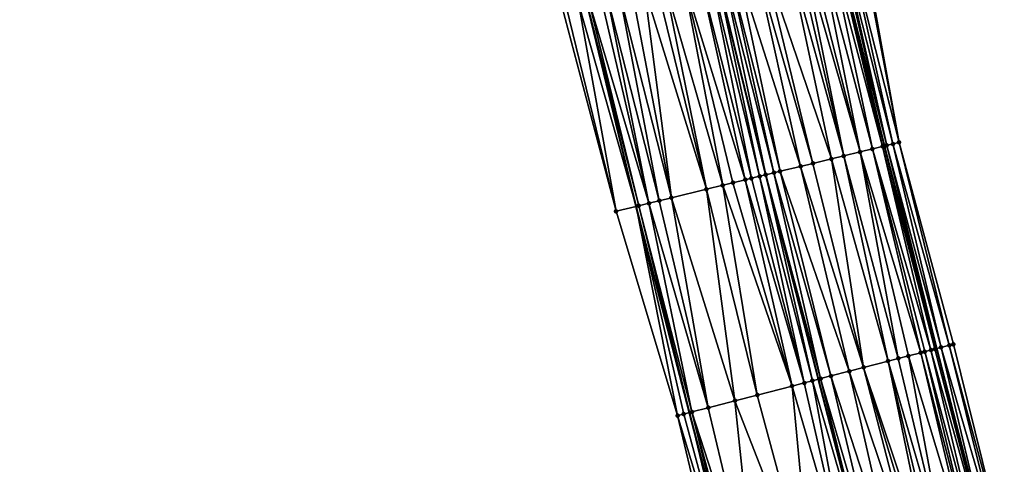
# Model space of a CAD drawing. Header units: feet. Extents: x 2004186 to 2014793, y 836912 to 864902.
# Tile 849 of 974: x 2004302 to 2004395, y 859549 to 859591. Entities that reach past the tile are written whole.
import ezdxf

# ---------------------------------------------------------------- set-up
doc = ezdxf.new("R2010")
doc.units = ezdxf.units.FT
doc.header["$LTSCALE"] = 100
doc.header["$MEASUREMENT"] = 0
for name, color, linetype, lineweight in [('EP_Travel Lane', 5, 'Continuous', 40), ('GPL_Skip Line', 2, 'Continuous', 40), ('Road Shots', 4, 'Continuous', 200), ('Road X-Section', 30, 'Continuous', 13)]:
    doc.layers.add(name, color=color, linetype=linetype, lineweight=lineweight)
doc.layers.add('I-77 SB_MM21-27-Surface-Border', color=7, linetype='Continuous')
doc.layers.add('I-77 SB_MM21-27-Surface-TIN', color=7, linetype='Continuous')

msp = doc.modelspace()

# ---------------------------------------------------------------- linework, layer by layer
at = {"layer": 'EP_Travel Lane'}
for points in [[(2004370.609287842, 859534.8401282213, 444.7023760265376), (2004365.586536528, 859554.198280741, 444.5180011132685), (2004360.538805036, 859573.7439302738, 444.3311443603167), (2004355.833348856, 859593.1816464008, 444.1446827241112), (2004351.127920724, 859612.6192466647, 443.9445826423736), (2004346.422477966, 859632.0569073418, 443.7515947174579), (2004341.677288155, 859651.6960678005, 443.6225728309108), (2004337.259155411, 859671.2012595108, 443.4504343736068), (2004332.840938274, 859690.7068237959, 443.3382586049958), (2004328.422724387, 859710.2123737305, 443.2237694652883), (2004324.004485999, 859729.7180318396, 443.1266894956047), (2004319.777487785, 859749.4203720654, 443.0340819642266), (2004315.594744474, 859768.9780298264, 442.9813244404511), (2004311.411994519, 859788.5357186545, 442.939242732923), (2004307.229234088, 859808.0934564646, 442.913986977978), (2004303.292697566, 859827.8972371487, 442.8676205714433)], [(2004394.028624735, 859540.9054419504, 443.790683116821), (2004389.021615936, 859560.2676880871, 443.6073706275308), (2004384.070726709, 859579.4665807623, 443.4164392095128), (2004379.31729616, 859598.892573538, 443.2255498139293), (2004374.563869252, 859618.3185514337, 443.0329078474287), (2004369.810325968, 859637.7450049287, 442.8962824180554), (2004365.101397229, 859656.9891307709, 442.7436499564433), (2004360.68665407, 859676.4951292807, 442.5776442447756), (2004356.274739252, 859696.0019191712, 442.4348379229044), (2004351.862804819, 859715.5087957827, 442.3059902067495), (2004347.450813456, 859735.015924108, 442.2176463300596), (2004343.332873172, 859754.4461153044, 442.1139658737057), (2004339.193966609, 859774.0130832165, 442.0454453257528), (2004335.055049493, 859793.5801010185, 441.9940504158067), (2004330.916120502, 859813.1471749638, 441.9619321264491)]]:
    msp.add_polyline3d(points, dxfattribs=at)
at = {"layer": 'GPL_Skip Line'}
msp.add_polyline3d([(2004382.848236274, 859538.0100961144, 444.2493343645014), (2004377.827073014, 859557.3686604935, 444.0649682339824), (2004372.82335508, 859576.7315324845, 443.871748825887), (2004368.091136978, 859596.1627890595, 443.6917296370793), (2004363.358942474, 859615.5939487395, 443.5003008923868), (2004358.626712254, 859635.0252550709, 443.3261405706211), (2004353.897575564, 859654.4575542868, 443.1810978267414), (2004349.484975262, 859673.9640739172, 443.0206597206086), (2004345.072343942, 859693.4707306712, 442.8822871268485), (2004340.659691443, 859712.9774810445, 442.7589795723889), (2004336.246989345, 859732.4844506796, 442.670955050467), (2004332.061993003, 859752.0414324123, 442.5726019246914), (2004327.8865465, 859771.6006229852, 442.5116710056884), (2004323.711088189, 859791.1598688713, 442.4697393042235), (2004319.535634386, 859810.7190936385, 442.4205535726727)], dxfattribs=at)
at = {"layer": 'I-77 SB_MM21-27-Surface-Border', "color": 3, "linetype": 'ByBlock', "lineweight": -2}
for points in [[(2004369.101899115, 859534.4494449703, 444.7322139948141), (2004364.467934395, 859553.9083950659, 444.5433729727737), (2004358.636941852, 859573.2810689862, 444.3657827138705), (2004353.51608965, 859592.6176496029, 444.1824932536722), (2004348.395236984, 859611.9542321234, 443.9994279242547), (2004343.468707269, 859631.338128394, 443.8151451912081), (2004338.681330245, 859651.0186753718, 443.6727696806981), (2004334.268678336, 859670.5254231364, 443.549039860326), (2004329.856021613, 859690.032192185, 443.4287412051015), (2004325.443353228, 859709.5390127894, 443.3167337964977), (2004321.225735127, 859729.0900532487, 443.2196111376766), (2004317.392204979, 859748.9113650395, 443.0988366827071), (2004313.607937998, 859768.55409352, 443.0477210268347), (2004310.019273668, 859788.2385305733, 442.9807805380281), (2004306.626188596, 859807.9647857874, 442.9356518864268), (2004302.095008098, 859827.6606911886, 442.9110677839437)], [(2004331.467112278, 859813.264646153, 441.9116234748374), (2004336.620596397, 859793.9138843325, 441.8542101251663), (2004341.578468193, 859774.5214592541, 441.8281914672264), (2004345.949507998, 859755.0040210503, 441.8883311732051), (2004350.293128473, 859735.6571461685, 441.9509017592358), (2004354.90093184, 859716.1941710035, 442.0175414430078), (2004359.508648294, 859696.7315800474, 442.1460058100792), (2004363.726179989, 859677.1809215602, 442.3045980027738), (2004368.13875957, 859657.6744935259, 442.4797731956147), (2004372.813527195, 859638.4740690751, 442.6378784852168), (2004377.5458314, 859619.0424589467, 442.7762663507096), (2004381.889354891, 859599.5167748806, 442.9822726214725), (2004385.455370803, 859579.8027218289, 443.2974816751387), (2004390.605744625, 859560.6770719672, 443.4571800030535), (2004395.4332121, 859541.2686868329, 443.6834630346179)]]:
    msp.add_polyline3d(points, dxfattribs=at)
at = {"layer": 'I-77 SB_MM21-27-Surface-TIN', "color": 128, "linetype": 'ByBlock', "lineweight": -2}
for points in [[(2004380.528830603, 859599.1866611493, 443.1182689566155), (2004379.945735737, 859599.0452373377, 443.1828530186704), (2004384.872298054, 859579.6612071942, 443.3513712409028)], [(2004381.694997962, 859599.4696006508, 442.9999196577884), (2004380.528830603, 859599.1866611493, 443.1182689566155), (2004385.455370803, 859579.8027218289, 443.2974816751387)], [(2004380.528830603, 859599.1866611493, 443.1182689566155), (2004384.872298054, 859579.6612071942, 443.3513712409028), (2004385.455370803, 859579.8027218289, 443.2974816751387)], [(2004381.889354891, 859599.5167748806, 442.9822726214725), (2004381.694997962, 859599.4696006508, 442.9999196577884), (2004385.455370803, 859579.8027218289, 443.2974816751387)], [(2004376.836246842, 859598.2895382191, 443.3578819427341), (2004376.253240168, 859598.1477522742, 443.3798243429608), (2004381.76276317, 859578.9056969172, 443.5486367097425)], [(2004377.807943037, 859598.5257725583, 443.3124129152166), (2004376.836246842, 859598.2895382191, 443.3578819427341), (2004381.76276317, 859578.9056969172, 443.5486367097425)], [(2004378.779658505, 859598.7619277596, 443.2576253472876), (2004377.807943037, 859598.5257725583, 443.3124129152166), (2004382.92881402, 859579.1891148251, 443.4866202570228)], [(2004377.807943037, 859598.5257725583, 443.3124129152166), (2004381.76276317, 859578.9056969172, 443.5486367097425), (2004382.92881402, 859579.1891148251, 443.4866202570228)], [(2004378.779658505, 859598.7619277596, 443.2576253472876), (2004383.900536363, 859579.4252417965, 443.4285085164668), (2004379.31729616, 859598.892573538, 443.2255498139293)], [(2004378.779658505, 859598.7619277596, 443.2576253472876), (2004382.92881402, 859579.1891148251, 443.4866202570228), (2004383.900536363, 859579.4252417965, 443.4285085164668)], [(2004379.362691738, 859598.903604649, 443.2228415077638), (2004379.31729616, 859598.892573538, 443.2255498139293), (2004384.070726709, 859579.4665807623, 443.4164392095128)], [(2004383.900536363, 859579.4252417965, 443.4285085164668), (2004384.070726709, 859579.4665807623, 443.4164392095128), (2004379.31729616, 859598.892573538, 443.2255498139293)], [(2004379.75137817, 859598.9980657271, 443.2008084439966), (2004379.362691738, 859598.903604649, 443.2228415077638), (2004384.289234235, 859579.5196558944, 443.4009434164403)], [(2004379.362691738, 859598.903604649, 443.2228415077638), (2004384.070726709, 859579.4665807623, 443.4164392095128), (2004384.289234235, 859579.5196558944, 443.4009434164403)], [(2004379.945735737, 859599.0452373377, 443.1828530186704), (2004379.75137817, 859598.9980657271, 443.2008084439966), (2004384.289234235, 859579.5196558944, 443.4009434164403)], [(2004379.945735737, 859599.0452373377, 443.1828530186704), (2004384.289234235, 859579.5196558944, 443.4009434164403), (2004384.872298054, 859579.6612071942, 443.3513712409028)], [(2004374.892880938, 859597.8169607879, 443.436014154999), (2004372.560867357, 859597.2497631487, 443.5174417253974), (2004379.042071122, 859578.2440054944, 443.6482463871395)], [(2004375.670225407, 859598.0059995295, 443.4056760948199), (2004374.892880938, 859597.8169607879, 443.436014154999), (2004380.208075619, 859578.5276137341, 443.6086417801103)], [(2004374.892880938, 859597.8169607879, 443.436014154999), (2004379.042071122, 859578.2440054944, 443.6482463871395), (2004380.208075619, 859578.5276137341, 443.6086417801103)], [(2004376.253240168, 859598.1477522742, 443.3798243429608), (2004375.670225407, 859598.0059995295, 443.4056760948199), (2004380.208075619, 859578.5276137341, 443.6086417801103)], [(2004376.253240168, 859598.1477522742, 443.3798243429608), (2004380.208075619, 859578.5276137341, 443.6086417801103), (2004381.76276317, 859578.9056969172, 443.5486367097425)], [(2004369.257139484, 859596.4464054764, 443.6530879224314), (2004368.674131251, 859596.3046259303, 443.6757837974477), (2004373.600674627, 859576.9206735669, 443.8534614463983)], [(2004370.034490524, 859596.6354172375, 443.6195728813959), (2004369.257139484, 859596.4464054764, 443.6530879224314), (2004374.183679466, 859577.0624670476, 443.8324063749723)], [(2004369.257139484, 859596.4464054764, 443.6530879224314), (2004373.600674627, 859576.9206735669, 443.8534614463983), (2004374.183679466, 859577.0624670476, 443.8324063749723)], [(2004371.783520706, 859597.0607333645, 443.5488345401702), (2004370.034490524, 859596.6354172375, 443.6195728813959), (2004376.127052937, 859577.5350134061, 443.7506151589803)], [(2004370.034490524, 859596.6354172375, 443.6195728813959), (2004374.183679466, 859577.0624670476, 443.8324063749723), (2004376.127052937, 859577.5350134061, 443.7506151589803)], [(2004372.560867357, 859597.2497631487, 443.5174417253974), (2004371.783520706, 859597.0607333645, 443.5488345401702), (2004377.293066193, 859577.8185856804, 443.706775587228)], [(2004371.783520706, 859597.0607333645, 443.5488345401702), (2004376.127052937, 859577.5350134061, 443.7506151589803), (2004377.293066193, 859577.8185856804, 443.706775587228)], [(2004372.560867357, 859597.2497631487, 443.5174417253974), (2004377.293066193, 859577.8185856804, 443.706775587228), (2004379.042071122, 859578.2440054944, 443.6482463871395)], [(2004364.981760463, 859595.4066284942, 443.812422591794), (2004363.232721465, 859594.9813485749, 443.8874244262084), (2004368.7422811, 859575.7391427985, 444.0385255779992)], [(2004366.536445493, 859595.7847220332, 443.7536370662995), (2004364.981760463, 859595.4066284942, 443.812422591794), (2004370.879989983, 859576.2589517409, 443.9494911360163)], [(2004364.981760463, 859595.4066284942, 443.812422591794), (2004369.713977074, 859575.9753780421, 443.9931629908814), (2004370.879989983, 859576.2589517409, 443.9494911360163)], [(2004364.981760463, 859595.4066284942, 443.812422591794), (2004368.7422811, 859575.7391427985, 444.0385255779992), (2004369.713977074, 859575.9753780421, 443.9931629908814)], [(2004367.508136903, 859596.0209760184, 443.7104813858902), (2004366.536445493, 859595.7847220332, 443.7536370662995), (2004371.462999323, 859576.4007267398, 443.9262597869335)], [(2004366.536445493, 859595.7847220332, 443.7536370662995), (2004370.879989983, 859576.2589517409, 443.9494911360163), (2004371.462999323, 859576.4007267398, 443.9262597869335)], [(2004367.508136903, 859596.0209760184, 443.7104813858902), (2004372.240352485, 859576.5897297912, 443.8917191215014), (2004368.091136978, 859596.1627890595, 443.6917296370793)], [(2004367.508136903, 859596.0209760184, 443.7104813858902), (2004371.462999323, 859576.4007267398, 443.9262597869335), (2004372.240352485, 859576.5897297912, 443.8917191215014)], [(2004368.674131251, 859596.3046259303, 443.6757837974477), (2004368.091136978, 859596.1627890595, 443.6917296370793), (2004372.82335508, 859576.7315324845, 443.871748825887)], [(2004372.240352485, 859576.5897297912, 443.8917191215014), (2004372.82335508, 859576.7315324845, 443.871748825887), (2004368.091136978, 859596.1627890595, 443.6917296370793)], [(2004368.674131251, 859596.3046259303, 443.6757837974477), (2004372.82335508, 859576.7315324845, 443.871748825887), (2004373.600674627, 859576.9206735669, 443.8534614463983)], [(2004361.289367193, 859594.5087233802, 443.9599324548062), (2004360.123364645, 859594.2251071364, 443.9985945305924), (2004363.8838818, 859574.5576357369, 444.2263812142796)], [(2004362.455378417, 859594.7923039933, 443.917074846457), (2004361.289367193, 859594.5087233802, 443.9599324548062), (2004367.187586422, 859575.3610888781, 444.1019763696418)], [(2004361.289367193, 859594.5087233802, 443.9599324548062), (2004363.8838818, 859574.5576357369, 444.2263812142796), (2004367.187586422, 859575.3610888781, 444.1019763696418)], [(2004363.232721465, 859594.9813485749, 443.8874244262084), (2004362.455378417, 859594.7923039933, 443.917074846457), (2004367.187586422, 859575.3610888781, 444.1019763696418)], [(2004363.232721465, 859594.9813485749, 443.8874244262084), (2004367.187586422, 859575.3610888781, 444.1019763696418), (2004368.7422811, 859575.7391427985, 444.0385255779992)], [(2004357.791330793, 859593.6579927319, 444.0898230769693), (2004357.208322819, 859593.5162121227, 444.1123937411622), (2004361.746204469, 859574.0376972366, 444.3001600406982)], [(2004358.957355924, 859593.9415162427, 444.0402415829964), (2004357.791330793, 859593.6579927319, 444.0898230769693), (2004362.717870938, 859574.2740536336, 444.2690634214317)], [(2004357.791330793, 859593.6579927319, 444.0898230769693), (2004361.746204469, 859574.0376972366, 444.3001600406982), (2004362.717870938, 859574.2740536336, 444.2690634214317)], [(2004360.123364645, 859594.2251071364, 443.9985945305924), (2004358.957355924, 859593.9415162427, 444.0402415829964), (2004363.8838818, 859574.5576357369, 444.2263812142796)], [(2004358.957355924, 859593.9415162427, 444.0402415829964), (2004362.717870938, 859574.2740536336, 444.2690634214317), (2004363.8838818, 859574.5576357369, 444.2263812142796)], [(2004353.904747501, 859592.7122280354, 444.174278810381), (2004353.51608965, 859592.6176496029, 444.1824932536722), (2004358.636941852, 859573.2810689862, 444.3657827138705)], [(2004355.07069457, 859592.9960720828, 444.16244089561), (2004353.904747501, 859592.7122280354, 444.174278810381), (2004358.636941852, 859573.2810689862, 444.3657827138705)], [(2004355.07069457, 859592.9960720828, 444.16244089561), (2004360.538805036, 859573.7439302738, 444.3311443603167), (2004355.833348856, 859593.1816464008, 444.1446827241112)], [(2004355.07069457, 859592.9960720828, 444.16244089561), (2004358.636941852, 859573.2810689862, 444.3657827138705), (2004360.538805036, 859573.7439302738, 444.3311443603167)], [(2004356.042343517, 859593.2325004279, 444.1398163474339), (2004355.833348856, 859593.1816464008, 444.1446827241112), (2004360.774547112, 859573.8013034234, 444.3268508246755)], [(2004360.774547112, 859573.8013034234, 444.3268508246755), (2004355.833348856, 859593.1816464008, 444.1446827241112), (2004360.538805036, 859573.7439302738, 444.3311443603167)], [(2004357.208322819, 859593.5162121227, 444.1123937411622), (2004356.042343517, 859593.2325004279, 444.1398163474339), (2004361.746204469, 859574.0376972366, 444.3001600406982)], [(2004356.042343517, 859593.2325004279, 444.1398163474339), (2004360.774547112, 859573.8013034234, 444.3268508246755), (2004361.746204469, 859574.0376972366, 444.3001600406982)], [(2004384.872298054, 859579.6612071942, 443.3513712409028), (2004384.289234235, 859579.5196558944, 443.4009434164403), (2004389.443906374, 859560.376850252, 443.5703637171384)], [(2004385.455370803, 859579.8027218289, 443.2974816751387), (2004384.872298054, 859579.6612071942, 443.3513712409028), (2004390.218464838, 859560.5769994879, 443.4950600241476)], [(2004384.872298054, 859579.6612071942, 443.3513712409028), (2004389.443906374, 859560.376850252, 443.5703637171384), (2004390.218464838, 859560.5769994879, 443.4950600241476)], [(2004385.455370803, 859579.8027218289, 443.2974816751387), (2004390.218464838, 859560.5769994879, 443.4950600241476), (2004390.605744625, 859560.6770719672, 443.4571800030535)], [(2004381.76276317, 859578.9056969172, 443.5486367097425), (2004380.208075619, 859578.5276137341, 443.6086417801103), (2004385.377928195, 859559.3243173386, 443.7790574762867)], [(2004382.92881402, 859579.1891148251, 443.4866202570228), (2004381.76276317, 859578.9056969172, 443.5486367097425), (2004387.507650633, 859559.8759357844, 443.700861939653)], [(2004381.76276317, 859578.9056969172, 443.5486367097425), (2004386.345994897, 859559.5750103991, 443.7389693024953), (2004387.507650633, 859559.8759357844, 443.700861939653)], [(2004381.76276317, 859578.9056969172, 443.5486367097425), (2004385.377928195, 859559.3243173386, 443.7790574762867), (2004386.345994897, 859559.5750103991, 443.7389693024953)], [(2004383.900536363, 859579.4252417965, 443.4285085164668), (2004382.92881402, 859579.1891148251, 443.4866202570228), (2004388.475744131, 859560.1265255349, 443.6497513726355)], [(2004382.92881402, 859579.1891148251, 443.4866202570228), (2004387.894879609, 859559.9762041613, 443.683882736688), (2004388.475744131, 859560.1265255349, 443.6497513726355)], [(2004382.92881402, 859579.1891148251, 443.4866202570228), (2004387.507650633, 859559.8759357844, 443.700861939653), (2004387.894879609, 859559.9762041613, 443.683882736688)], [(2004383.900536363, 859579.4252417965, 443.4285085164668), (2004388.863001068, 859560.2266861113, 443.6212706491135), (2004384.070726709, 859579.4665807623, 443.4164392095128)], [(2004383.900536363, 859579.4252417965, 443.4285085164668), (2004388.475744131, 859560.1265255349, 443.6497513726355), (2004388.863001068, 859560.2266861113, 443.6212706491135)], [(2004384.289234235, 859579.5196558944, 443.4009434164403), (2004384.070726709, 859579.4665807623, 443.4164392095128), (2004389.021615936, 859560.2676880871, 443.6073706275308)], [(2004388.863001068, 859560.2266861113, 443.6212706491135), (2004389.021615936, 859560.2676880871, 443.6073706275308), (2004384.070726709, 859579.4665807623, 443.4164392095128)], [(2004384.289234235, 859579.5196558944, 443.4009434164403), (2004389.021615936, 859560.2676880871, 443.6073706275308), (2004389.443906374, 859560.376850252, 443.5703637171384)], [(2004377.293066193, 859577.8185856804, 443.706775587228), (2004376.127052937, 859577.5350134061, 443.7506151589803), (2004382.086520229, 859558.4718883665, 443.9076149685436)], [(2004379.042071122, 859578.2440054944, 443.6482463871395), (2004377.293066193, 859577.8185856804, 443.706775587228), (2004382.086520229, 859558.4718883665, 443.9076149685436)], [(2004380.208075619, 859578.5276137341, 443.6086417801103), (2004379.042071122, 859578.2440054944, 443.6482463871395), (2004384.409860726, 859559.0736272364, 443.8194612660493)], [(2004379.042071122, 859578.2440054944, 443.6482463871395), (2004382.086520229, 859558.4718883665, 443.9076149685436), (2004384.409860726, 859559.0736272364, 443.8194612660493)], [(2004380.208075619, 859578.5276137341, 443.6086417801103), (2004384.409860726, 859559.0736272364, 443.8194612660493), (2004385.377928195, 859559.3243173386, 443.7790574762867)], [(2004372.240352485, 859576.5897297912, 443.8917191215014), (2004377.24624251, 859557.2182079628, 444.085106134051), (2004372.82335508, 859576.7315324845, 443.871748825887)], [(2004373.600674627, 859576.9206735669, 443.8534614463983), (2004372.82335508, 859576.7315324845, 443.871748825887), (2004378.020683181, 859557.418811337, 444.0582556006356)], [(2004377.24624251, 859557.2182079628, 444.085106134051), (2004377.827073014, 859557.3686604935, 444.0649682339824), (2004372.82335508, 859576.7315324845, 443.871748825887)], [(2004378.020683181, 859557.418811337, 444.0582556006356), (2004372.82335508, 859576.7315324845, 443.871748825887), (2004377.827073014, 859557.3686604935, 444.0649682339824)], [(2004374.183679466, 859577.0624670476, 443.8324063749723), (2004373.600674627, 859576.9206735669, 443.8534614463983), (2004378.988731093, 859557.6695768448, 444.0258970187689)], [(2004373.600674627, 859576.9206735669, 443.8534614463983), (2004378.020683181, 859557.418811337, 444.0582556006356), (2004378.988731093, 859557.6695768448, 444.0258970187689)], [(2004376.127052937, 859577.5350134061, 443.7506151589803), (2004374.183679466, 859577.0624670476, 443.8324063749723), (2004380.731237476, 859558.1208770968, 443.9593656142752)], [(2004374.183679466, 859577.0624670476, 443.8324063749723), (2004378.988731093, 859557.6695768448, 444.0258970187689), (2004380.731237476, 859558.1208770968, 443.9593656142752)], [(2004376.127052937, 859577.5350134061, 443.7506151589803), (2004380.731237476, 859558.1208770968, 443.9593656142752), (2004382.086520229, 859558.4718883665, 443.9076149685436)], [(2004369.713977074, 859575.9753780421, 443.9931629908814), (2004368.7422811, 859575.7391427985, 444.0385255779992), (2004375.310110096, 859556.7168180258, 444.1648753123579)], [(2004370.879989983, 859576.2589517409, 443.9494911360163), (2004369.713977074, 859575.9753780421, 443.9931629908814), (2004375.310110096, 859556.7168180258, 444.1648753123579)], [(2004371.462999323, 859576.4007267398, 443.9262597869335), (2004370.879989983, 859576.2589517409, 443.9494911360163), (2004376.471786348, 859557.0176643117, 444.1183286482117)], [(2004370.879989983, 859576.2589517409, 443.9494911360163), (2004375.310110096, 859556.7168180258, 444.1648753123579), (2004376.471786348, 859557.0176643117, 444.1183286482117)], [(2004372.240352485, 859576.5897297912, 443.8917191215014), (2004371.462999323, 859576.4007267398, 443.9262597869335), (2004376.471786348, 859557.0176643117, 444.1183286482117)], [(2004372.240352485, 859576.5897297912, 443.8917191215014), (2004376.471786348, 859557.0176643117, 444.1183286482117), (2004377.24624251, 859557.2182079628, 444.085106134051)], [(2004367.187586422, 859575.3610888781, 444.1019763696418), (2004363.8838818, 859574.5576357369, 444.2263812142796), (2004369.888995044, 859555.3127114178, 444.3653132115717)], [(2004368.7422811, 859575.7391427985, 444.0385255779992), (2004367.187586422, 859575.3610888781, 444.1019763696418), (2004372.01869684, 859555.8644094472, 444.295608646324)], [(2004367.187586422, 859575.3610888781, 444.1019763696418), (2004369.888995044, 859555.3127114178, 444.3653132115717), (2004372.01869684, 859555.8644094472, 444.295608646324)], [(2004368.7422811, 859575.7391427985, 444.0385255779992), (2004372.01869684, 859555.8644094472, 444.295608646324), (2004375.310110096, 859556.7168180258, 444.1648753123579)], [(2004361.746204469, 859574.0376972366, 444.3001600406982), (2004360.774547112, 859573.8013034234, 444.3268508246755), (2004365.823168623, 859554.2595934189, 444.5115827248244)], [(2004362.717870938, 859574.2740536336, 444.2690634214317), (2004361.746204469, 859574.0376972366, 444.3001600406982), (2004367.37205308, 859554.6607881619, 444.4566007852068)], [(2004361.746204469, 859574.0376972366, 444.3001600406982), (2004365.823168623, 859554.2595934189, 444.5115827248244), (2004367.37205308, 859554.6607881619, 444.4566007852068)], [(2004363.8838818, 859574.5576357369, 444.2263812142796), (2004362.717870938, 859574.2740536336, 444.2690634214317), (2004367.37205308, 859554.6607881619, 444.4566007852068)], [(2004363.8838818, 859574.5576357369, 444.2263812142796), (2004367.37205308, 859554.6607881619, 444.4566007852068), (2004369.888995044, 859555.3127114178, 444.3653132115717)], [(2004358.636941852, 859573.2810689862, 444.3657827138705), (2004364.467934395, 859553.9083950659, 444.5433729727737), (2004360.538805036, 859573.7439302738, 444.3311443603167)], [(2004360.774547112, 859573.8013034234, 444.3268508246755), (2004360.538805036, 859573.7439302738, 444.3311443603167), (2004365.586536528, 859554.198280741, 444.5180011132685)], [(2004365.048742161, 859554.0589352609, 444.5325882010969), (2004365.586536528, 859554.198280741, 444.5180011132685), (2004360.538805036, 859573.7439302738, 444.3311443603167)], [(2004365.048742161, 859554.0589352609, 444.5325882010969), (2004360.538805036, 859573.7439302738, 444.3311443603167), (2004364.467934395, 859553.9083950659, 444.5433729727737)], [(2004360.774547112, 859573.8013034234, 444.3268508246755), (2004365.586536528, 859554.198280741, 444.5180011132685), (2004365.823168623, 859554.2595934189, 444.5115827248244)], [(2004387.894879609, 859559.9762041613, 443.683882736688), (2004387.507650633, 859559.8759357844, 443.700861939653), (2004392.528807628, 859540.5173955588, 443.8877945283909)], [(2004388.475744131, 859560.1265255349, 443.6497513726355), (2004387.894879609, 859559.9762041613, 443.683882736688), (2004393.109668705, 859540.6677302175, 443.8550799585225)], [(2004387.894879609, 859559.9762041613, 443.683882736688), (2004392.528807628, 859540.5173955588, 443.8877945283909), (2004393.109668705, 859540.6677302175, 443.8550799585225)], [(2004388.863001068, 859560.2266861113, 443.6212706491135), (2004388.475744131, 859560.1265255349, 443.6497513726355), (2004393.884174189, 859540.8680837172, 443.8015688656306)], [(2004388.475744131, 859560.1265255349, 443.6497513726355), (2004393.109668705, 859540.6677302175, 443.8550799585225), (2004393.884174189, 859540.8680837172, 443.8015688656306)], [(2004388.863001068, 859560.2266861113, 443.6212706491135), (2004393.884174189, 859540.8680837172, 443.8015688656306), (2004389.021615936, 859560.2676880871, 443.6073706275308)], [(2004389.443906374, 859560.376850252, 443.5703637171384), (2004389.021615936, 859560.2676880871, 443.6073706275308), (2004394.028624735, 859540.9054419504, 443.790683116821)], [(2004393.884174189, 859540.8680837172, 443.8015688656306), (2004394.028624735, 859540.9054419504, 443.790683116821), (2004389.021615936, 859560.2676880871, 443.6073706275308)], [(2004390.218464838, 859560.5769994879, 443.4950600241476), (2004389.443906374, 859560.376850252, 443.5703637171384), (2004395.045950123, 859541.1685456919, 443.714017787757)], [(2004389.443906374, 859560.376850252, 443.5703637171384), (2004394.028624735, 859540.9054419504, 443.790683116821), (2004395.045950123, 859541.1685456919, 443.714017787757)], [(2004390.605744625, 859560.6770719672, 443.4571800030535), (2004390.218464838, 859560.5769994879, 443.4950600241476), (2004395.4332121, 859541.2686868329, 443.6834630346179)], [(2004390.218464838, 859560.5769994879, 443.4950600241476), (2004395.045950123, 859541.1685456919, 443.714017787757), (2004395.4332121, 859541.2686868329, 443.6834630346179)], [(2004384.409860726, 859559.0736272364, 443.8194612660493), (2004382.086520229, 859558.4718883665, 443.9076149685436), (2004388.462997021, 859539.4642165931, 444.0275637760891)], [(2004385.377928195, 859559.3243173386, 443.7790574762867), (2004384.409860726, 859559.0736272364, 443.8194612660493), (2004390.011870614, 859539.8654532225, 443.9770491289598)], [(2004384.409860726, 859559.0736272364, 443.8194612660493), (2004389.043829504, 859539.6146614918, 444.0066109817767), (2004390.011870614, 859539.8654532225, 443.9770491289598)], [(2004384.409860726, 859559.0736272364, 443.8194612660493), (2004388.462997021, 859539.4642165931, 444.0275637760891), (2004389.043829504, 859539.6146614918, 444.0066109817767)], [(2004386.345994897, 859559.5750103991, 443.7389693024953), (2004385.377928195, 859559.3243173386, 443.7790574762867), (2004390.011870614, 859539.8654532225, 443.9770491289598)], [(2004387.507650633, 859559.8759357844, 443.700861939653), (2004386.345994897, 859559.5750103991, 443.7389693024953), (2004392.14157853, 859540.4171276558, 443.9048247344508)], [(2004386.345994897, 859559.5750103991, 443.7389693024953), (2004390.011870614, 859539.8654532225, 443.9770491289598), (2004392.14157853, 859540.4171276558, 443.9048247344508)], [(2004387.507650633, 859559.8759357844, 443.700861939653), (2004392.14157853, 859540.4171276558, 443.9048247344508), (2004392.528807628, 859540.5173955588, 443.8877945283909)], [(2004380.731237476, 859558.1208770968, 443.9593656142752), (2004378.988731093, 859557.6695768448, 444.0258970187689), (2004385.171581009, 859538.6118186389, 444.1594342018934)], [(2004382.086520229, 859558.4718883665, 443.9076149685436), (2004380.731237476, 859558.1208770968, 443.9593656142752), (2004387.107690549, 859539.1132967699, 444.0890725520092)], [(2004380.731237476, 859558.1208770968, 443.9593656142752), (2004385.171581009, 859538.6118186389, 444.1594342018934), (2004387.107690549, 859539.1132967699, 444.0890725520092)], [(2004382.086520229, 859558.4718883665, 443.9076149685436), (2004387.882148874, 859539.3138320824, 444.0549595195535), (2004388.462997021, 859539.4642165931, 444.0275637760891)], [(2004382.086520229, 859558.4718883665, 443.9076149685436), (2004387.107690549, 859539.1132967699, 444.0890725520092), (2004387.882148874, 859539.3138320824, 444.0549595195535)], [(2004377.24624251, 859557.2182079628, 444.085106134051), (2004376.471786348, 859557.0176643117, 444.1183286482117), (2004380.912129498, 859537.5086073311, 444.3185595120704)], [(2004377.24624251, 859557.2182079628, 444.085106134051), (2004382.848236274, 859538.0100961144, 444.2493343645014), (2004377.827073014, 859557.3686604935, 444.0649682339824)], [(2004377.24624251, 859557.2182079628, 444.085106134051), (2004380.912129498, 859537.5086073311, 444.3185595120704), (2004382.848236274, 859538.0100961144, 444.2493343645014)], [(2004378.020683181, 859557.418811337, 444.0582556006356), (2004377.827073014, 859557.3686604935, 444.0649682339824), (2004382.848236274, 859538.0100961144, 444.2493343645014)], [(2004378.988731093, 859557.6695768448, 444.0258970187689), (2004378.020683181, 859557.418811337, 444.0582556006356), (2004383.622678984, 859538.2106916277, 444.2216443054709)], [(2004378.020683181, 859557.418811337, 444.0582556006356), (2004382.848236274, 859538.0100961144, 444.2493343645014), (2004383.622678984, 859538.2106916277, 444.2216443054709)], [(2004378.988731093, 859557.6695768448, 444.0258970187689), (2004383.622678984, 859538.2106916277, 444.2216443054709), (2004385.171581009, 859538.6118186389, 444.1594342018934)], [(2004375.310110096, 859556.7168180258, 444.1648753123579), (2004372.01869684, 859555.8644094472, 444.295608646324), (2004377.233489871, 859536.5559203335, 444.4652046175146)], [(2004376.471786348, 859557.0176643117, 444.1183286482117), (2004375.310110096, 859556.7168180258, 444.1648753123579), (2004380.912129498, 859537.5086073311, 444.3185595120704)], [(2004375.310110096, 859556.7168180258, 444.1648753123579), (2004377.233489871, 859536.5559203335, 444.4652046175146), (2004380.912129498, 859537.5086073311, 444.3185595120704)], [(2004369.888995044, 859555.3127114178, 444.3653132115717), (2004367.37205308, 859554.6607881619, 444.4566007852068), (2004372.00597732, 859535.2019941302, 444.6620895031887)], [(2004372.01869684, 859555.8644094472, 444.295608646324), (2004369.888995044, 859555.3127114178, 444.3653132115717), (2004377.233489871, 859536.5559203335, 444.4652046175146)], [(2004369.888995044, 859555.3127114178, 444.3653132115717), (2004372.00597732, 859535.2019941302, 444.6620895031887), (2004377.233489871, 859536.5559203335, 444.4652046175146)], [(2004367.37205308, 859554.6607881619, 444.4566007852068), (2004365.823168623, 859554.2595934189, 444.5115827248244), (2004372.00597732, 859535.2019941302, 444.6620895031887)], [(2004365.048742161, 859554.0589352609, 444.5325882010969), (2004364.467934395, 859553.9083950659, 444.5433729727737), (2004370.263515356, 859534.7505226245, 444.710351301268)], [(2004364.467934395, 859553.9083950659, 444.5433729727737), (2004369.101899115, 859534.4494449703, 444.7322139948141), (2004370.263515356, 859534.7505226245, 444.710351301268)], [(2004365.048742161, 859554.0589352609, 444.5325882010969), (2004370.263515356, 859534.7505226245, 444.710351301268), (2004365.586536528, 859554.198280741, 444.5180011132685)], [(2004365.823168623, 859554.2595934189, 444.5115827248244), (2004365.586536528, 859554.198280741, 444.5180011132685), (2004370.609287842, 859534.8401282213, 444.7023760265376)], [(2004370.263515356, 859534.7505226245, 444.710351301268), (2004370.609287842, 859534.8401282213, 444.7023760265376), (2004365.586536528, 859554.198280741, 444.5180011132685)], [(2004365.823168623, 859554.2595934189, 444.5115827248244), (2004370.609287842, 859534.8401282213, 444.7023760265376), (2004371.037934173, 859534.9512102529, 444.692489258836)], [(2004365.823168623, 859554.2595934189, 444.5115827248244), (2004371.037934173, 859534.9512102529, 444.692489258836), (2004372.00597732, 859535.2019941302, 444.6620895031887)]]:
    msp.add_3dface(points, dxfattribs=at)
at = {"layer": 'Road Shots', "lineweight": 100}
for p in [(2004384.872298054, 859579.6612071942, 443.3513712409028), (2004385.455370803, 859579.8027218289, 443.2974816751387), (2004381.76276317, 859578.9056969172, 443.5486367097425), (2004382.92881402, 859579.1891148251, 443.4866202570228), (2004383.900536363, 859579.4252417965, 443.4285085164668), (2004384.289234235, 859579.5196558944, 443.4009434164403), (2004377.293066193, 859577.8185856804, 443.706775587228), (2004379.042071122, 859578.2440054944, 443.6482463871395), (2004380.208075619, 859578.5276137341, 443.6086417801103), (2004372.823355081, 859576.7315324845, 443.8717488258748), (2004373.600674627, 859576.9206735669, 443.8534614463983), (2004374.183679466, 859577.0624670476, 443.8324063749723), (2004376.127052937, 859577.5350134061, 443.7506151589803), (2004369.713977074, 859575.9753780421, 443.9931629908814), (2004370.879989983, 859576.2589517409, 443.9494911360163), (2004371.462999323, 859576.4007267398, 443.9262597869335), (2004372.240352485, 859576.5897297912, 443.8917191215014), (2004367.187586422, 859575.3610888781, 444.1019763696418), (2004368.7422811, 859575.7391427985, 444.0385255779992), (2004361.746204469, 859574.0376972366, 444.3001600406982), (2004362.717870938, 859574.2740536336, 444.2690634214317), (2004363.8838818, 859574.5576357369, 444.2263812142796), (2004358.636941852, 859573.2810689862, 444.3657827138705), (2004360.774547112, 859573.8013034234, 444.3268508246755), (2004387.894879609, 859559.9762041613, 443.683882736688), (2004388.475744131, 859560.1265255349, 443.6497513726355), (2004388.863001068, 859560.2266861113, 443.6212706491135), (2004389.443906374, 859560.376850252, 443.5703637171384), (2004390.218464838, 859560.5769994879, 443.4950600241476), (2004390.605744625, 859560.6770719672, 443.4571800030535), (2004384.409860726, 859559.0736272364, 443.8194612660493), (2004385.377928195, 859559.3243173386, 443.7790574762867), (2004386.345994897, 859559.5750103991, 443.7389693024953), (2004387.507650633, 859559.8759357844, 443.700861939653), (2004380.731237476, 859558.1208770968, 443.9593656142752), (2004382.086520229, 859558.4718883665, 443.9076149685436), (2004377.24624251, 859557.2182079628, 444.085106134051), (2004378.020683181, 859557.418811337, 444.0582556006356), (2004378.988731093, 859557.6695768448, 444.0258970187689), (2004375.310110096, 859556.7168180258, 444.1648753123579), (2004376.471786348, 859557.0176643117, 444.1183286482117), (2004369.888995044, 859555.3127114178, 444.3653132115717), (2004372.01869684, 859555.8644094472, 444.295608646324), (2004367.37205308, 859554.6607881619, 444.4566007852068), (2004364.467934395, 859553.9083950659, 444.5433729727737), (2004365.048742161, 859554.0589352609, 444.5325882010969), (2004365.823168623, 859554.2595934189, 444.5115827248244)]:
    msp.add_point(p, dxfattribs=at)
at = {"layer": 'Road X-Section', "extrusion": (0.2366114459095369, -0.9715650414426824, 0.008740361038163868), "elevation": -360873.271319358, "flags": 128}
msp.add_lwpolyline([(2150831.815861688, 3598.665923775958), (2150834.015861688, 3598.626990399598), (2150835.015861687, 3598.600298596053), (2150836.015861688, 3598.569200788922), (2150837.215861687, 3598.526516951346), (2150840.615861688, 3598.402107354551), (2150842.215861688, 3598.338654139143), (2150843.215861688, 3598.293289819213), (2150844.415861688, 3598.24961629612), (2150845.015861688, 3598.22638405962), (2150845.815861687, 3598.191842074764), (2150846.415861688, 3598.171871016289), (2150847.215861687, 3598.15358293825), (2150847.815861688, 3598.132527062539), (2150849.815861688, 3598.050732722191), (2150851.015861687, 3598.006891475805), (2150852.815861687, 3597.948360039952), (2150854.015861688, 3597.90875392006), (2150855.615861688, 3597.84874655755), (2150856.815861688, 3597.786727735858), (2150857.815861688, 3597.72861377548), (2150858.215861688, 3597.701047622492), (2150858.815861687, 3597.65147355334), (2150859.415861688, 3597.59758192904)], dxfattribs=at)
at = {"layer": 'Road X-Section', "extrusion": (0.2510570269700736, -0.9679238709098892, 0.009682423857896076), "elevation": -328768.6577280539, "flags": 128}
msp.add_lwpolyline([(2155970.326036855, 3627.990933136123), (2155970.926036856, 3627.980147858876), (2155971.726036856, 3627.95914139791), (2155973.326036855, 3627.904156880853), (2155975.926036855, 3627.812865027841), (2155978.126036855, 3627.743157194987), (2155981.526036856, 3627.612417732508), (2155982.726036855, 3627.565868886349), (2155983.526036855, 3627.532644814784), (2155984.326036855, 3627.50579302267), (2155985.326036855, 3627.473432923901), (2155987.126036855, 3627.406898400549), (2155988.526036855, 3627.355145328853), (2155990.926036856, 3627.266987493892), (2155991.926036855, 3627.226581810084), (2155992.926036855, 3627.18649175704), (2155994.126036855, 3627.148382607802), (2155994.526036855, 3627.131402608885), (2155995.126036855, 3627.097269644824), (2155995.526036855, 3627.068787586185), (2155996.126036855, 3627.017878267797), (2155996.926036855, 3626.942571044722), (2155997.326036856, 3626.904689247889)], dxfattribs=at)

doc.saveas('drawing.dxf')
